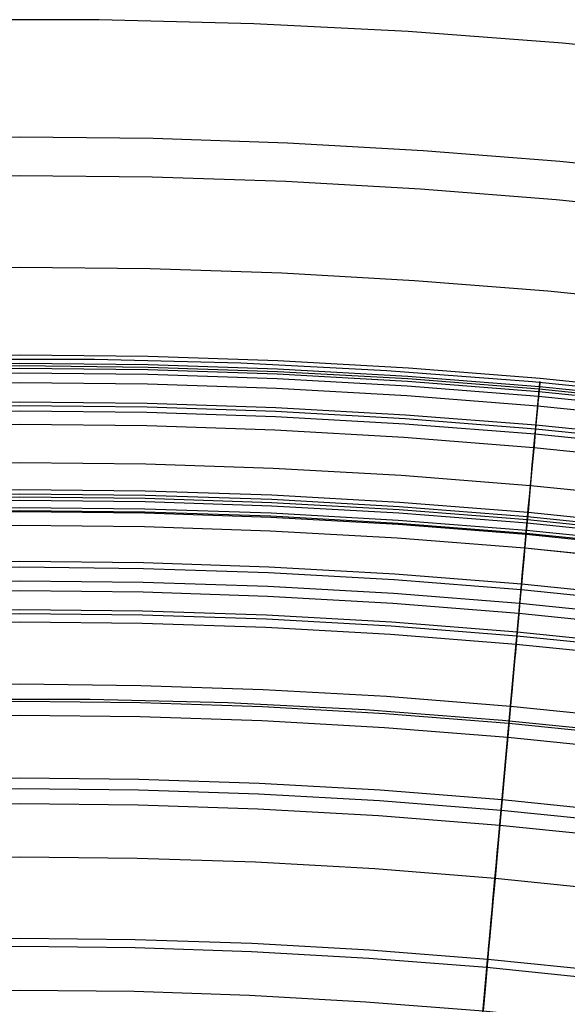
# Model space of a CAD drawing. Header units: millimetres. Extents: x -14 to 488, y -50 to 50.
# Tile 780 of 1056: x 13.19 to 15.61, y 22.7 to 27.04. Entities that reach past the tile are written whole.
import ezdxf

# ---------------------------------------------------------------- set-up
doc = ezdxf.new("R2010")
doc.units = ezdxf.units.MM
doc.header["$MEASUREMENT"] = 0
doc.layers.add('Default', color=7, linetype='Continuous')

msp = doc.modelspace()

# ---------------------------------------------------------------- linework, layer by layer
at = {"layer": 'Default'}
for points in [[(21.044, 25.8789), (20.3738, 26.0727), (19.6989, 26.2492), (19.0196, 26.4083), (18.3365, 26.5499), (17.65, 26.6737), (16.9605, 26.7799), (16.2685, 26.8682), (15.5889, 26.9373), (14.9079, 26.9892), (14.2257, 27.0239), (13.5429, 27.0413), (12.8598, 27.0415), (12.177, 27.0246), (11.4948, 26.9903), (10.8137, 26.9389), (10.1612, 26.8732), (9.5106, 26.7918), (8.8621, 26.6946), (8.2161, 26.5818)], [(21.044, 25.8789), (20.3738, 26.0727), (19.6989, 26.2492), (19.0196, 26.4083), (18.3365, 26.5499), (17.65, 26.6737), (16.9605, 26.7799), (16.2685, 26.8682), (15.5889, 26.9373), (14.9079, 26.9892), (14.2257, 27.0239), (13.5429, 27.0413), (12.8598, 27.0415), (12.177, 27.0246), (11.4948, 26.9903), (10.8137, 26.9389), (10.1612, 26.8732), (9.5106, 26.7918), (8.8621, 26.6946), (8.2161, 26.5818)], [(7.7495, 25.9601), (8.3661, 26.0818), (8.9809, 26.1881), (9.5934, 26.2792), (10.203, 26.3555), (10.8093, 26.4173), (11.4118, 26.4647), (12.0102, 26.4982), (12.6039, 26.518), (13.1926, 26.5246), (13.7814, 26.518), (14.3751, 26.4982), (14.9734, 26.4647), (15.576, 26.4173), (16.1823, 26.3555), (16.7919, 26.2792), (17.4043, 26.1881), (18.0191, 26.0818), (18.6357, 25.9601), (19.2536, 25.8228), (19.8723, 25.6697), (20.4911, 25.5007)], [(7.7844, 25.7937), (8.3971, 25.9146), (9.0079, 26.0202), (9.6164, 26.1108), (10.2221, 26.1866), (10.8246, 26.2479), (11.4232, 26.2951), (12.0177, 26.3283), (12.6077, 26.3481), (13.1926, 26.3545), (13.7776, 26.3481), (14.3675, 26.3283), (14.962, 26.2951), (15.5607, 26.2479), (16.1631, 26.1866), (16.7688, 26.1108), (17.3773, 26.0202), (17.9882, 25.9146), (18.6008, 25.7937), (19.2148, 25.6573), (19.8294, 25.5052), (20.4443, 25.3372), (21.0587, 25.1533)], [(7.8675, 25.3972), (8.4708, 25.5163), (9.0722, 25.6203), (9.6714, 25.7095), (10.2678, 25.7841), (10.861, 25.8445), (11.4504, 25.8909), (12.0358, 25.9237), (12.6167, 25.9431), (13.1926, 25.9495), (13.7686, 25.9431), (14.3495, 25.9237), (14.9348, 25.8909), (15.5243, 25.8445), (16.1175, 25.7841), (16.7138, 25.7095), (17.313, 25.6203), (17.9145, 25.5163), (18.5177, 25.3972), (19.1222, 25.2629), (19.7274, 25.1132), (20.3328, 24.9478), (20.9378, 24.7666)], [(7.947, 25.0185), (8.5412, 25.1357), (9.1337, 25.2382), (9.7239, 25.3261), (10.3114, 25.3996), (10.8957, 25.4591), (11.4764, 25.5048), (12.053, 25.5371), (12.6252, 25.5562), (13.1926, 25.5625), (13.76, 25.5562), (14.3322, 25.5371), (14.9088, 25.5048), (15.4895, 25.4591), (16.0738, 25.3996), (16.6613, 25.3261), (17.2516, 25.2382), (17.8441, 25.1357), (18.4383, 25.0185), (19.0338, 24.8862), (19.63, 24.7387), (20.2264, 24.5758), (20.8223, 24.3973)], [(20.6085, 24.4435), (19.9755, 24.6266), (19.338, 24.7933), (18.6964, 24.9436), (18.0512, 25.0772), (17.4027, 25.1943), (16.7515, 25.2945), (16.0979, 25.3779), (15.456, 25.4432), (14.8127, 25.4922), (14.1684, 25.525), (13.5234, 25.5414), (12.8783, 25.5417), (12.2333, 25.5256), (11.5889, 25.4933), (10.9456, 25.4447), (10.3294, 25.3827), (9.7148, 25.3058), (9.1023, 25.214), (8.4921, 25.1074), (7.8848, 24.986)], [(20.6085, 24.4435), (19.9755, 24.6266), (19.338, 24.7933), (18.6964, 24.9436), (18.0512, 25.0772), (17.4027, 25.1943), (16.7515, 25.2945), (16.0979, 25.3779), (15.456, 25.4432), (14.8127, 25.4922), (14.1684, 25.525), (13.5234, 25.5414), (12.8783, 25.5417), (12.2333, 25.5256), (11.5889, 25.4933), (10.9456, 25.4447), (10.3294, 25.3827), (9.7148, 25.3058), (9.1023, 25.214), (8.4921, 25.1074), (7.8848, 24.986)], [(7.9544, 24.9828), (8.5478, 25.0999), (9.1395, 25.2022), (9.7289, 25.2899), (10.3155, 25.3634), (10.899, 25.4228), (11.4789, 25.4684), (12.0547, 25.5007), (12.6261, 25.5197), (13.1926, 25.526), (13.7592, 25.5197), (14.3306, 25.5007), (14.9064, 25.4684), (15.4863, 25.4228), (16.0697, 25.3634), (16.6564, 25.2899), (17.2458, 25.2022), (17.8374, 25.0999), (18.4308, 24.9828), (19.0255, 24.8507), (19.6208, 24.7034), (20.2163, 24.5407), (20.8114, 24.3625)], [(7.9567, 24.9719), (8.5498, 25.089), (9.1412, 25.1912), (9.7304, 25.2789), (10.3168, 25.3524), (10.9, 25.4117), (11.4796, 25.4574), (12.0552, 25.4896), (12.6263, 25.5087), (13.1926, 25.5149), (13.759, 25.5087), (14.3301, 25.4896), (14.9057, 25.4574), (15.4853, 25.4117), (16.0685, 25.3524), (16.6549, 25.2789), (17.244, 25.1912), (17.8354, 25.089), (18.4285, 24.9719), (19.0229, 24.8399), (19.618, 24.6926), (20.2133, 24.53), (20.8081, 24.3519)], [(7.9589, 24.9616), (8.5518, 25.0785), (9.1429, 25.1808), (9.7318, 25.2684), (10.318, 25.3418), (10.9009, 25.4012), (11.4803, 25.4468), (12.0556, 25.479), (12.6265, 25.4981), (13.1926, 25.5043), (13.7587, 25.4981), (14.3296, 25.479), (14.9049, 25.4468), (15.4843, 25.4012), (16.0673, 25.3418), (16.6534, 25.2684), (17.2423, 25.1808), (17.8335, 25.0785), (18.4264, 24.9616), (19.0205, 24.8296), (19.6153, 24.6824), (20.2104, 24.5198), (20.805, 24.3418)], [(7.9633, 24.9407), (8.5557, 25.0576), (9.1463, 25.1598), (9.7347, 25.2474), (10.3204, 25.3207), (10.9029, 25.38), (11.4817, 25.4256), (12.0566, 25.4577), (12.627, 25.4768), (13.1926, 25.4831), (13.7582, 25.4768), (14.3287, 25.4577), (14.9035, 25.4256), (15.4824, 25.38), (16.0649, 25.3207), (16.6506, 25.2474), (17.239, 25.1598), (17.8296, 25.0576), (18.422, 24.9407), (19.0156, 24.8088), (19.61, 24.6618), (20.2045, 24.4994), (20.7986, 24.3215)], [(7.972, 24.8991), (8.5634, 25.0158), (9.153, 25.1178), (9.7405, 25.2052), (10.3252, 25.2784), (10.9067, 25.3376), (11.4846, 25.3832), (12.0585, 25.4153), (12.6279, 25.4343), (13.1926, 25.4406), (13.7573, 25.4343), (14.3268, 25.4153), (14.9007, 25.3832), (15.4786, 25.3376), (16.0601, 25.2784), (16.6448, 25.2052), (17.2322, 25.1178), (17.8219, 25.0158), (18.4133, 24.8991), (19.0059, 24.7675), (19.5993, 24.6207), (20.1928, 24.4585), (20.7859, 24.2809)], [(7.9894, 24.8159), (8.5789, 24.9322), (9.1665, 25.0339), (9.752, 25.121), (10.3347, 25.194), (10.9143, 25.253), (11.4903, 25.2983), (12.0623, 25.3303), (12.6298, 25.3493), (13.1926, 25.3555), (13.7554, 25.3493), (14.323, 25.3303), (14.895, 25.2983), (15.4709, 25.253), (16.0505, 25.194), (16.6333, 25.121), (17.2187, 25.0339), (17.8064, 24.9322), (18.3958, 24.8159), (18.9865, 24.6847), (19.5779, 24.5384), (20.1694, 24.3768), (20.7606, 24.1998)], [(7.9928, 24.7997), (8.5819, 24.916), (9.1692, 25.0175), (9.7542, 25.1046), (10.3366, 25.1775), (10.9158, 25.2365), (11.4914, 25.2818), (12.063, 25.3138), (12.6302, 25.3327), (13.1926, 25.339), (13.755, 25.3327), (14.3222, 25.3138), (14.8938, 25.2818), (15.4694, 25.2365), (16.0486, 25.1775), (16.631, 25.1046), (17.2161, 25.0175), (17.8034, 24.916), (18.3924, 24.7997), (18.9827, 24.6686), (19.5737, 24.5224), (20.1649, 24.3609), (20.7556, 24.184)], [(7.9976, 24.7769), (8.5861, 24.8931), (9.1729, 24.9945), (9.7574, 25.0816), (10.3392, 25.1544), (10.9179, 25.2133), (11.493, 25.2586), (12.064, 25.2905), (12.6307, 25.3095), (13.1926, 25.3157), (13.7545, 25.3095), (14.3212, 25.2905), (14.8923, 25.2586), (15.4674, 25.2133), (16.046, 25.1544), (16.6279, 25.0816), (17.2124, 24.9945), (17.7991, 24.8931), (18.3877, 24.7769), (18.9774, 24.6459), (19.5678, 24.4998), (20.1585, 24.3385), (20.7487, 24.1618)], [(8.0098, 24.7187), (8.5969, 24.8346), (9.1823, 24.9358), (9.7655, 25.0226), (10.3459, 25.0953), (10.9232, 25.1541), (11.497, 25.1992), (12.0667, 25.2311), (12.632, 25.25), (13.1926, 25.2562), (13.7532, 25.25), (14.3186, 25.2311), (14.8883, 25.1992), (15.462, 25.1541), (16.0393, 25.0953), (16.6198, 25.0226), (17.2029, 24.9358), (17.7883, 24.8346), (18.3755, 24.7187), (18.9638, 24.588), (19.5529, 24.4423), (20.1421, 24.2813), (20.7309, 24.105)], [(8.0444, 24.5538), (8.6276, 24.6689), (9.2091, 24.7695), (9.7883, 24.8557), (10.3649, 24.9279), (10.9384, 24.9863), (11.5083, 25.0311), (12.0742, 25.0628), (12.6358, 25.0816), (13.1926, 25.0878), (13.7495, 25.0816), (14.311, 25.0628), (14.877, 25.0311), (15.4469, 24.9863), (16.0203, 24.9279), (16.5969, 24.8557), (17.1762, 24.7695), (17.7577, 24.6689), (18.3409, 24.5538), (18.9253, 24.424), (19.5104, 24.2792), (20.0957, 24.1193), (20.6806, 23.9442)], [(8.0688, 24.4374), (8.6492, 24.5519), (9.228, 24.652), (9.8045, 24.7378), (10.3783, 24.8096), (10.9491, 24.8677), (11.5163, 24.9124), (12.0795, 24.9439), (12.6384, 24.9626), (13.1926, 24.9687), (13.7468, 24.9626), (14.3057, 24.9439), (14.869, 24.9124), (15.4362, 24.8677), (16.0069, 24.8096), (16.5808, 24.7378), (17.1573, 24.652), (17.736, 24.5519), (18.3165, 24.4374), (18.8981, 24.3081), (19.4805, 24.164), (20.063, 24.0049), (20.6451, 23.8306)], [(8.0727, 24.4187), (8.6527, 24.5332), (9.231, 24.6332), (9.8071, 24.7189), (10.3805, 24.7907), (10.9508, 24.8488), (11.5175, 24.8934), (12.0804, 24.9249), (12.6388, 24.9436), (13.1926, 24.9497), (13.7464, 24.9436), (14.3049, 24.9249), (14.8677, 24.8934), (15.4345, 24.8488), (16.0048, 24.7907), (16.5782, 24.7189), (17.1543, 24.6332), (17.7326, 24.5332), (18.3125, 24.4187), (18.8938, 24.2896), (19.4757, 24.1456), (20.0577, 23.9866), (20.6394, 23.8125)], [(8.0755, 24.4052), (8.6552, 24.5196), (9.2332, 24.6195), (9.8089, 24.7052), (10.382, 24.777), (10.952, 24.835), (11.5185, 24.8796), (12.081, 24.9111), (12.6391, 24.9297), (13.1926, 24.9359), (13.7461, 24.9297), (14.3043, 24.9111), (14.8668, 24.8796), (15.4332, 24.835), (16.0032, 24.777), (16.5763, 24.7052), (17.1521, 24.6195), (17.73, 24.5196), (18.3097, 24.4052), (18.8906, 24.2761), (19.4722, 24.1322), (20.0539, 23.9733), (20.6353, 23.7992)], [(8.0785, 24.3908), (8.6579, 24.5052), (9.2355, 24.605), (9.8109, 24.6907), (10.3837, 24.7624), (10.9533, 24.8204), (11.5195, 24.865), (12.0816, 24.8964), (12.6395, 24.9151), (13.1926, 24.9212), (13.7458, 24.9151), (14.3036, 24.8964), (14.8658, 24.865), (15.4319, 24.8204), (16.0016, 24.7624), (16.5743, 24.6907), (17.1497, 24.605), (17.7274, 24.5052), (18.3067, 24.3908), (18.8873, 24.2619), (19.4685, 24.1181), (20.0499, 23.9592), (20.6309, 23.7853)], [(8.0851, 24.3595), (8.6637, 24.4737), (9.2406, 24.5734), (9.8153, 24.659), (10.3873, 24.7306), (10.9562, 24.7885), (11.5216, 24.833), (12.0831, 24.8645), (12.6402, 24.8831), (13.1926, 24.8892), (13.7451, 24.8831), (14.3022, 24.8645), (14.8636, 24.833), (15.429, 24.7885), (15.9979, 24.7306), (16.57, 24.659), (17.1447, 24.5734), (17.7215, 24.4737), (18.3001, 24.3595), (18.8799, 24.2307), (19.4604, 24.0871), (20.0411, 23.9284), (20.6214, 23.7547)], [(8.0878, 24.3467), (8.6661, 24.4608), (9.2427, 24.5605), (9.8171, 24.646), (10.3888, 24.7176), (10.9574, 24.7755), (11.5225, 24.82), (12.0836, 24.8514), (12.6405, 24.87), (13.1926, 24.8761), (13.7448, 24.87), (14.3016, 24.8514), (14.8628, 24.82), (15.4279, 24.7755), (15.9965, 24.7176), (16.5682, 24.646), (17.1426, 24.5605), (17.7192, 24.4608), (18.2974, 24.3467), (18.8769, 24.2179), (19.4571, 24.0744), (20.0375, 23.9158), (20.6175, 23.7422)], [(8.0888, 24.3418), (8.667, 24.4559), (9.2435, 24.5556), (9.8177, 24.6411), (10.3893, 24.7126), (10.9578, 24.7705), (11.5228, 24.815), (12.0839, 24.8464), (12.6406, 24.865), (13.1926, 24.8711), (13.7447, 24.865), (14.3014, 24.8464), (14.8624, 24.815), (15.4274, 24.7705), (15.9959, 24.7126), (16.5675, 24.6411), (17.1418, 24.5556), (17.7182, 24.4559), (18.2964, 24.3418), (18.8758, 24.2131), (19.4559, 24.0696), (20.0361, 23.9111), (20.616, 23.7375)], [(8.1012, 24.2829), (8.678, 24.3967), (9.253, 24.4961), (9.8259, 24.5814), (10.3961, 24.6528), (10.9633, 24.7105), (11.5269, 24.7549), (12.0865, 24.7862), (12.6419, 24.8048), (13.1926, 24.8109), (13.7433, 24.8048), (14.2987, 24.7862), (14.8584, 24.7549), (15.422, 24.7105), (15.9891, 24.6528), (16.5594, 24.5814), (17.1322, 24.4961), (17.7073, 24.3967), (18.2841, 24.2829), (18.862, 24.1545), (19.4407, 24.0113), (20.0195, 23.8532), (20.598, 23.68)], [(8.1013, 24.2825), (8.678, 24.3963), (9.2531, 24.4958), (9.826, 24.581), (10.3962, 24.6524), (10.9633, 24.7102), (11.5269, 24.7545), (12.0866, 24.7859), (12.6419, 24.8044), (13.1926, 24.8105), (13.7433, 24.8044), (14.2987, 24.7859), (14.8584, 24.7545), (15.422, 24.7102), (15.9891, 24.6524), (16.5593, 24.581), (17.1322, 24.4958), (17.7072, 24.3963), (18.284, 24.2825), (18.862, 24.1541), (19.4406, 24.0109), (20.0194, 23.8528), (20.5979, 23.6796)], [(8.1338, 24.1272), (8.7069, 24.2403), (9.2783, 24.3391), (9.8475, 24.4239), (10.414, 24.4948), (10.9775, 24.5522), (11.5375, 24.5963), (12.0936, 24.6274), (12.6455, 24.6458), (13.1926, 24.6519), (13.7398, 24.6458), (14.2916, 24.6274), (14.8477, 24.5963), (15.4077, 24.5522), (15.9712, 24.4948), (16.5378, 24.4239), (17.107, 24.3391), (17.6784, 24.2403), (18.2514, 24.1272), (18.8257, 23.9997), (19.4007, 23.8574), (19.9758, 23.7003), (20.5505, 23.5282)], [(8.1391, 24.1021), (8.7116, 24.215), (9.2824, 24.3137), (9.851, 24.3984), (10.4169, 24.4692), (10.9799, 24.5265), (11.5393, 24.5706), (12.0948, 24.6017), (12.646, 24.6201), (13.1926, 24.6262), (13.7392, 24.6201), (14.2905, 24.6017), (14.846, 24.5706), (15.4054, 24.5265), (15.9683, 24.4692), (16.5343, 24.3984), (17.1029, 24.3137), (17.6737, 24.215), (18.2462, 24.1021), (18.8198, 23.9746), (19.3942, 23.8325), (19.9687, 23.6756), (20.5429, 23.5037)], [(8.1516, 24.0426), (8.7226, 24.1553), (9.292, 24.2538), (9.8592, 24.3382), (10.4238, 24.4089), (10.9853, 24.466), (11.5433, 24.51), (12.0975, 24.541), (12.6474, 24.5594), (13.1926, 24.5654), (13.7379, 24.5594), (14.2878, 24.541), (14.8419, 24.51), (15.3999, 24.466), (15.9615, 24.4089), (16.526, 24.3382), (17.0932, 24.2538), (17.6626, 24.1553), (18.2337, 24.0426), (18.8059, 23.9155), (19.3789, 23.7737), (19.952, 23.6172), (20.5247, 23.4457)], [(8.1605, 24.0001), (8.7305, 24.1126), (9.2989, 24.2109), (9.8651, 24.2952), (10.4287, 24.3657), (10.9892, 24.4228), (11.5463, 24.4667), (12.0994, 24.4976), (12.6483, 24.516), (13.1926, 24.522), (13.7369, 24.516), (14.2858, 24.4976), (14.839, 24.4667), (15.396, 24.4228), (15.9566, 24.3657), (16.5201, 24.2952), (17.0864, 24.2109), (17.6547, 24.1126), (18.2248, 24.0001), (18.796, 23.8732), (19.368, 23.7317), (19.9401, 23.5754), (20.5118, 23.4042)], [(8.1775, 23.9188), (8.7456, 24.0309), (9.3121, 24.1289), (9.8764, 24.2129), (10.438, 24.2832), (10.9967, 24.3401), (11.5518, 24.3838), (12.1031, 24.4146), (12.6502, 24.4329), (13.1926, 24.4389), (13.7351, 24.4329), (14.2821, 24.4146), (14.8334, 24.3838), (15.3886, 24.3401), (15.9472, 24.2832), (16.5089, 24.2129), (17.0732, 24.1289), (17.6396, 24.0309), (18.2077, 23.9188), (18.777, 23.7924), (19.347, 23.6513), (19.9172, 23.4956), (20.487, 23.325)], [(8.1811, 23.9019), (8.7488, 24.0139), (9.3148, 24.1118), (9.8787, 24.1957), (10.44, 24.266), (10.9982, 24.3228), (11.553, 24.3665), (12.1039, 24.3973), (12.6506, 24.4156), (13.1926, 24.4216), (13.7347, 24.4156), (14.2813, 24.3973), (14.8322, 24.3665), (15.387, 24.3228), (15.9452, 24.266), (16.5065, 24.1957), (17.0704, 24.1118), (17.6365, 24.0139), (18.2042, 23.9019), (18.7731, 23.7755), (19.3427, 23.6346), (19.9124, 23.4789), (20.4818, 23.3084), (21.0503, 23.123)], [(8.1886, 23.8659), (8.7555, 23.9777), (9.3207, 24.0755), (9.8837, 24.1593), (10.4441, 24.2295), (11.0015, 24.2862), (11.5555, 24.3298), (12.1055, 24.3606), (12.6514, 24.3788), (13.1926, 24.3848), (13.7339, 24.3788), (14.2797, 24.3606), (14.8298, 24.3298), (15.3837, 24.2862), (15.9411, 24.2295), (16.5015, 24.1593), (17.0646, 24.0755), (17.6298, 23.9777), (18.1966, 23.8659), (18.7647, 23.7397), (19.3334, 23.599), (19.9023, 23.4436), (20.4708, 23.2733), (21.0384, 23.0882)], [(8.2451, 23.5967), (8.8055, 23.7073), (9.3644, 23.8039), (9.921, 23.8868), (10.4752, 23.9561), (11.0263, 24.0122), (11.5739, 24.0554), (12.1178, 24.0858), (12.6575, 24.1038), (13.1926, 24.1098), (13.7278, 24.1038), (14.2674, 24.0858), (14.8113, 24.0554), (15.359, 24.0122), (15.9101, 23.9561), (16.4642, 23.8868), (17.0209, 23.8039), (17.5797, 23.7073), (18.1402, 23.5967), (18.7018, 23.4719), (19.2642, 23.3328), (19.8266, 23.1791), (20.3887, 23.0108), (20.9499, 22.8277)], [(20.7641, 22.8204), (20.173, 23.0081), (19.5772, 23.1804), (18.9771, 23.3374), (18.3732, 23.4788), (17.7659, 23.6046), (17.1555, 23.7148), (16.5425, 23.8092), (15.9273, 23.8877), (15.3231, 23.9491), (14.7176, 23.9952), (14.1111, 24.0261), (13.504, 24.0416), (12.8967, 24.0418), (12.2896, 24.0267), (11.6831, 23.9962), (11.0776, 23.9505), (10.4975, 23.8921), (9.919, 23.8197), (9.3425, 23.7333), (8.7682, 23.633), (8.1965, 23.5188)], [(20.7641, 22.8204), (20.173, 23.0081), (19.5772, 23.1804), (18.9771, 23.3374), (18.3732, 23.4788), (17.7659, 23.6046), (17.1555, 23.7148), (16.5425, 23.8092), (15.9273, 23.8877), (15.3231, 23.9491), (14.7176, 23.9952), (14.1111, 24.0261), (13.504, 24.0416), (12.8967, 24.0418), (12.2896, 24.0267), (11.6831, 23.9962), (11.0776, 23.9505), (10.4975, 23.8921), (9.919, 23.8197), (9.3425, 23.7333), (8.7682, 23.633), (8.1965, 23.5188)], [(8.2606, 23.5225), (8.8193, 23.6327), (9.3764, 23.729), (9.9313, 23.8116), (10.4837, 23.8808), (11.0331, 23.9367), (11.579, 23.9797), (12.1212, 24.01), (12.6592, 24.028), (13.1926, 24.0339), (13.7261, 24.028), (14.2641, 24.01), (14.8062, 23.9797), (15.3522, 23.9367), (15.9016, 23.8808), (16.4539, 23.8116), (17.0089, 23.729), (17.5659, 23.6327), (18.1246, 23.5225), (18.6845, 23.3981), (19.2451, 23.2594), (19.8058, 23.1062), (20.3661, 22.9384), (20.9255, 22.7559)], [(8.2733, 23.4622), (8.8305, 23.5721), (9.3862, 23.6682), (9.9397, 23.7506), (10.4906, 23.8196), (11.0386, 23.8754), (11.5832, 23.9182), (12.1239, 23.9485), (12.6605, 23.9664), (13.1926, 23.9723), (13.7247, 23.9664), (14.2613, 23.9485), (14.8021, 23.9182), (15.3466, 23.8754), (15.8946, 23.8196), (16.4456, 23.7506), (16.9991, 23.6682), (17.5547, 23.5721), (18.112, 23.4622), (18.6704, 23.3381), (19.2295, 23.1998), (19.7888, 23.047), (20.3477, 22.8796), (20.9057, 22.6976)], [(8.3301, 23.1913), (8.8809, 23.3), (9.4301, 23.3949), (9.9772, 23.4764), (10.5218, 23.5446), (11.0635, 23.5997), (11.6017, 23.6421), (12.1363, 23.672), (12.6667, 23.6897), (13.1926, 23.6955), (13.7186, 23.6897), (14.249, 23.672), (14.7835, 23.6421), (15.3218, 23.5997), (15.8634, 23.5446), (16.408, 23.4764), (16.9551, 23.3949), (17.5043, 23.3), (18.0552, 23.1913), (18.6072, 23.0686), (19.1598, 22.9319), (19.7126, 22.7809), (20.2651, 22.6155), (20.8166, 22.4355)], [(8.3396, 23.1458), (8.8894, 23.2542), (9.4375, 23.349), (9.9836, 23.4303), (10.5271, 23.4984), (11.0677, 23.5534), (11.6049, 23.5957), (12.1383, 23.6255), (12.6677, 23.6432), (13.1926, 23.6491), (13.7175, 23.6432), (14.2469, 23.6255), (14.7804, 23.5957), (15.3176, 23.5534), (15.8582, 23.4984), (16.4017, 23.4303), (16.9477, 23.349), (17.4959, 23.2542), (18.0456, 23.1458), (18.5966, 23.0234), (19.1481, 22.8869), (19.6999, 22.7362), (20.2512, 22.5711), (20.8017, 22.3915)], [(7.8038, 22.9588), (8.3532, 23.0809), (8.9014, 23.1891), (9.448, 23.2836), (9.9926, 23.3646), (10.5346, 23.4325), (11.0736, 23.4874), (11.6093, 23.5296), (12.1413, 23.5593), (12.6692, 23.577), (13.1926, 23.5828), (13.7161, 23.577), (14.244, 23.5593), (14.7759, 23.5296), (15.3116, 23.4874), (15.8507, 23.4325)], [(7.8576, 22.7299), (8.4015, 22.8507), (8.9442, 22.9578), (9.4854, 23.0514), (10.0245, 23.1316), (10.5611, 23.1988), (11.0947, 23.2531), (11.6251, 23.2949), (12.1518, 23.3244), (12.6744, 23.3418), (13.1926, 23.3476), (13.7108, 23.3418), (14.2335, 23.3244), (14.7601, 23.2949), (15.2905, 23.2531), (15.8242, 23.1988)], [(7.9397, 22.38), (8.4752, 22.499), (9.0096, 22.6045), (9.5424, 22.6966), (10.0732, 22.7756), (10.6016, 22.8417), (11.127, 22.8952), (11.6492, 22.9364), (12.1678, 22.9654), (12.6824, 22.9826), (13.1926, 22.9882), (13.7029, 22.9826), (14.2174, 22.9654), (14.736, 22.9364), (15.2582, 22.8952), (15.7837, 22.8417)], [(7.9479, 22.3449), (8.4826, 22.4637), (9.0162, 22.569), (9.5482, 22.661), (10.0781, 22.7398), (10.6056, 22.8059), (11.1303, 22.8593), (11.6517, 22.9004), (12.1694, 22.9293), (12.6832, 22.9465), (13.1926, 22.9521), (13.7021, 22.9465), (14.2158, 22.9293), (14.7336, 22.9004), (15.255, 22.8593), (15.7796, 22.8059)], [(7.9921, 22.1569), (8.5222, 22.2747), (9.0513, 22.3791), (9.5788, 22.4703), (10.1043, 22.5486), (10.6274, 22.614), (11.1476, 22.667), (11.6646, 22.7077), (12.178, 22.7364), (12.6875, 22.7535), (13.1926, 22.7591), (13.6978, 22.7535), (14.2072, 22.7364), (14.7206, 22.7077), (15.2376, 22.667), (15.7579, 22.614)]]:
    msp.add_lwpolyline(points, dxfattribs=at)
at = {"layer": 'Default', "extrusion": (0.983305, -0.181963, 0)}
msp.add_lwpolyline([(19.9228, 75.7905), (22.8254, 61.8811), (24.8765, 51.0774), (25.6248, 46.5783), (26.211, 42.5404), (26.6523, 38.8575), (26.966, 35.4237), (27.2111, 31.2846), (27.3503, 27.0552), (27.3535, 26.5609), (27.349, 26.3345), (27.3408, 26.1214), (27.3292, 25.9213), (27.3145, 25.7338), (27.2969, 25.5585), (27.2767, 25.3951), (27.2541, 25.2431), (27.2295, 25.1021), (27.203, 24.9716), (27.175, 24.8509), (27.1457, 24.7396), (27.1153, 24.6371), (27.0842, 24.5429), (27.0524, 24.4564), (27.0204, 24.377), (26.9881, 24.3041), (26.9554, 24.2366), (26.9226, 24.1739), (26.8894, 24.1151), (26.8556, 24.0594), (26.8211, 24.006), (26.7854, 23.9543), (26.7484, 23.9035), (26.7098, 23.8529), (26.3303, 23.3837), (26.2315, 23.2511), (26.138, 23.1174), (26.0496, 22.9827), (25.9664, 22.8466), (25.8884, 22.7092), (25.8156, 22.5705), (25.7482, 22.4305), (25.6861, 22.2893), (25.6293, 22.147), (25.5776, 22.0037), (25.5308, 21.8594), (25.4887, 21.7144), (25.4511, 21.5688), (25.4179, 21.4226), (25.3888, 21.276), (25.3634, 21.1252), (25.3418, 20.9666), (25.3327, 20.8845), (25.3251, 20.8006), (25.3189, 20.7151), (25.3144, 20.628), (25.3116, 20.5392), (25.3107, 20.449), (25.3119, 20.3573), (25.3152, 20.2642), (25.3208, 20.1698), (25.3288, 20.0741), (25.3394, 19.9772), (25.3527, 19.8792), (25.3688, 19.7801), (25.3878, 19.68), (25.4097, 19.5789), (25.4346, 19.4769), (25.4625, 19.374), (25.4935, 19.2703), (25.5276, 19.1658), (25.5648, 19.0607), (25.6054, 18.9548), (25.6491, 18.8484), (25.6962, 18.7414), (25.7467, 18.6338), (25.8006, 18.5259), (25.858, 18.4175), (25.9189, 18.3088), (26.5758, 17.2672), (26.641, 17.1543), (26.7061, 17.0364), (26.7709, 16.9125), (26.8354, 16.7818), (26.8996, 16.6436), (26.9634, 16.4969), (27.0267, 16.341), (27.0895, 16.1751), (27.1515, 15.9983), (27.2123, 15.8101), (27.2717, 15.6096), (27.3293, 15.3962), (27.3848, 15.1692), (27.4379, 14.9281), (27.4883, 14.6721), (27.5358, 14.4007), (27.5799, 14.1131), (27.6203, 13.8086), (27.6568, 13.4865), (27.6889, 13.1465), (27.7163, 12.7895), (27.9266, 8.1909), (27.9438, 7.7742), (27.9494, 7.3669), (27.9434, 6.9696), (27.9258, 6.5828), (27.8967, 6.2069), (27.8777, 6.0232), (27.8559, 5.8424), (27.8312, 5.6646), (27.8035, 5.4898), (27.773, 5.3182), (27.7396, 5.1497), (27.7032, 4.9844), (27.664, 4.8223), (27.6219, 4.6636), (27.577, 4.5081), (27.5293, 4.356), (27.4787, 4.2073), (27.4254, 4.0621), (27.3693, 3.9203), (27.3105, 3.782), (27.2489, 3.6471), (27.1846, 3.5158), (27.1176, 3.3879), (27.0478, 3.2635), (26.9753, 3.1425), (26.9001, 3.025), (26.8222, 2.9108), (26.7416, 2.8001), (26.6582, 2.6928), (26.5719, 2.5888), (26.4828, 2.488), (26.3907, 2.3906), (26.2956, 2.2963), (26.1974, 2.2051), (26.0961, 2.1171), (25.9916, 2.0322), (25.8837, 1.9503), (25.7724, 1.8716), (25.6575, 1.7959), (25.5389, 1.7234), (25.4165, 1.6539), (25.2901, 1.5876), (25.1596, 1.5245), (25.025, 1.4644), (24.886, 1.4076), (24.7426, 1.3542), (24.5947, 1.3041), (24.4423, 1.2575), (24.2851, 1.2144), (24.1231, 1.175), (23.9562, 1.1394), (23.7844, 1.1075), (23.6074, 1.0796), (23.4255, 1.0557), (23.2383, 1.0359), (23.046, 1.0203), (22.8485, 1.0091), (22.6457, 1.0023), (2.4006, 1)], dxfattribs=at)
at = {"layer": 'Default', "extrusion": (0.961399, -0.275158, 0)}
msp.add_lwpolyline([(21.1523, 75.7905), (24.0549, 61.8811), (26.106, 51.0774), (26.8543, 46.5783), (27.4405, 42.5404), (27.8818, 38.8575), (28.1955, 35.4237), (28.4406, 31.2846), (28.5798, 27.0552), (28.5829, 26.5609), (28.5785, 26.3345), (28.5703, 26.1214), (28.5587, 25.9213), (28.544, 25.7338), (28.5264, 25.5585), (28.5061, 25.3951), (28.4836, 25.2431), (28.459, 25.1021), (28.4325, 24.9716), (28.4045, 24.8509), (28.3752, 24.7396), (28.3448, 24.6371), (28.3137, 24.5429), (28.2819, 24.4564), (28.2499, 24.377), (28.2175, 24.3041), (28.1849, 24.2366), (28.1521, 24.1739), (28.1189, 24.1151), (28.0851, 24.0594), (28.0506, 24.006), (28.0149, 23.9543), (27.9779, 23.9035), (27.9393, 23.8529), (27.5598, 23.3837), (27.461, 23.2511), (27.3674, 23.1174), (27.2791, 22.9827), (27.1959, 22.8466), (27.1179, 22.7092), (27.0451, 22.5705), (26.9776, 22.4305), (26.9156, 22.2893), (26.8588, 22.147), (26.8071, 22.0037), (26.7603, 21.8594), (26.7181, 21.7144), (26.6806, 21.5688), (26.6473, 21.4226), (26.6183, 21.276), (26.5928, 21.1252), (26.5712, 20.9666), (26.5622, 20.8845), (26.5546, 20.8006), (26.5484, 20.7151), (26.5439, 20.628), (26.5411, 20.5392), (26.5402, 20.449), (26.5414, 20.3573), (26.5447, 20.2642), (26.5503, 20.1698), (26.5583, 20.0741), (26.5689, 19.9772), (26.5822, 19.8792), (26.5983, 19.7801), (26.6173, 19.68), (26.6392, 19.5789), (26.6641, 19.4769), (26.692, 19.374), (26.723, 19.2703), (26.7571, 19.1658), (26.7943, 19.0607), (26.8348, 18.9548), (26.8786, 18.8484), (26.9257, 18.7414), (26.9762, 18.6338), (27.0301, 18.5259), (27.0875, 18.4175), (27.1484, 18.3088), (27.8052, 17.2672), (27.8705, 17.1543), (27.9356, 17.0364), (28.0004, 16.9125), (28.0649, 16.7818), (28.1291, 16.6436), (28.1929, 16.4969), (28.2562, 16.341), (28.319, 16.1751), (28.381, 15.9983), (28.4418, 15.8101), (28.5012, 15.6096), (28.5588, 15.3962), (28.6143, 15.1692), (28.6674, 14.9281), (28.7178, 14.6721), (28.7653, 14.4007), (28.8094, 14.1131), (28.8498, 13.8086), (28.8863, 13.4865), (28.9184, 13.1465), (28.9458, 12.7895), (29.1561, 8.1909), (29.1733, 7.7742), (29.1789, 7.3669), (29.1729, 6.9696), (29.1553, 6.5828), (29.1262, 6.2069), (29.1072, 6.0232), (29.0854, 5.8424), (29.0606, 5.6646), (29.033, 5.4898), (29.0025, 5.3182), (28.969, 5.1497), (28.9327, 4.9844), (28.8935, 4.8223), (28.8514, 4.6636), (28.8065, 4.5081), (28.7588, 4.356), (28.7082, 4.2073), (28.6549, 4.0621), (28.5988, 3.9203), (28.54, 3.782), (28.4784, 3.6471), (28.4141, 3.5158), (28.347, 3.3879), (28.2773, 3.2635), (28.2048, 3.1425), (28.1296, 3.025), (28.0517, 2.9108), (27.9711, 2.8001), (27.8877, 2.6928), (27.8014, 2.5888), (27.7123, 2.488), (27.6202, 2.3906), (27.5251, 2.2963), (27.4269, 2.2051), (27.3256, 2.1171), (27.2211, 2.0322), (27.1132, 1.9503), (27.0019, 1.8716), (26.887, 1.7959), (26.7684, 1.7234), (26.646, 1.6539), (26.5196, 1.5876), (26.3891, 1.5245), (26.2545, 1.4644), (26.1155, 1.4076), (25.9721, 1.3542), (25.8242, 1.3041), (25.6718, 1.2575), (25.5146, 1.2144), (25.3526, 1.175), (25.1857, 1.1394), (25.0138, 1.1075), (24.8369, 1.0796), (24.6549, 1.0557), (24.4678, 1.0359), (24.2755, 1.0203), (24.078, 1.0091), (23.8752, 1.0023), (3.6301, 1)], dxfattribs=at)
at = {"layer": 'Default', "extrusion": (0.929788, -0.368095, 0)}
msp.add_lwpolyline([(22.3783, 75.7905), (25.281, 61.8811), (27.3321, 51.0774), (28.0804, 46.5783), (28.6666, 42.5404), (29.1079, 38.8575), (29.4215, 35.4237), (29.6667, 31.2846), (29.8058, 27.0552), (29.809, 26.5609), (29.8045, 26.3345), (29.7964, 26.1214), (29.7848, 25.9213), (29.77, 25.7338), (29.7524, 25.5585), (29.7322, 25.3951), (29.7097, 25.2431), (29.6851, 25.1021), (29.6586, 24.9716), (29.6306, 24.8509), (29.6013, 24.7396), (29.5709, 24.6371), (29.5397, 24.5429), (29.508, 24.4564), (29.476, 24.377), (29.4436, 24.3041), (29.411, 24.2366), (29.3781, 24.1739), (29.3449, 24.1151), (29.3112, 24.0594), (29.2766, 24.006), (29.241, 23.9543), (29.204, 23.9035), (29.1654, 23.8529), (28.7859, 23.3837), (28.687, 23.2511), (28.5935, 23.1174), (28.5052, 22.9827), (28.422, 22.8466), (28.3439, 22.7092), (28.2712, 22.5705), (28.2037, 22.4305), (28.1417, 22.2893), (28.0849, 22.147), (28.0332, 22.0037), (27.9863, 21.8594), (27.9442, 21.7144), (27.9066, 21.5688), (27.8734, 21.4226), (27.8444, 21.276), (27.8189, 21.1252), (27.7973, 20.9666), (27.7883, 20.8845), (27.7806, 20.8006), (27.7745, 20.7151), (27.7699, 20.628), (27.7672, 20.5392), (27.7663, 20.449), (27.7674, 20.3573), (27.7708, 20.2642), (27.7764, 20.1698), (27.7844, 20.0741), (27.795, 19.9772), (27.8083, 19.8792), (27.8244, 19.7801), (27.8434, 19.68), (27.8653, 19.5789), (27.8901, 19.4769), (27.918, 19.374), (27.949, 19.2703), (27.9831, 19.1658), (28.0204, 19.0607), (28.0609, 18.9548), (28.1047, 18.8484), (28.1518, 18.7414), (28.2023, 18.6338), (28.2562, 18.5259), (28.3135, 18.4175), (28.3744, 18.3088), (29.0313, 17.2672), (29.0966, 17.1543), (29.1617, 17.0364), (29.2265, 16.9125), (29.291, 16.7818), (29.3552, 16.6436), (29.419, 16.4969), (29.4823, 16.341), (29.5451, 16.1751), (29.6071, 15.9983), (29.6679, 15.8101), (29.7273, 15.6096), (29.7848, 15.3962), (29.8403, 15.1692), (29.8935, 14.9281), (29.9439, 14.6721), (29.9913, 14.4007), (30.0354, 14.1131), (30.0759, 13.8086), (30.1124, 13.4865), (30.1445, 13.1465), (30.1718, 12.7895), (30.3822, 8.1909), (30.3994, 7.7742), (30.405, 7.3669), (30.399, 6.9696), (30.3814, 6.5828), (30.3522, 6.2069), (30.3333, 6.0232), (30.3115, 5.8424), (30.2867, 5.6646), (30.2591, 5.4898), (30.2286, 5.3182), (30.1951, 5.1497), (30.1588, 4.9844), (30.1196, 4.8223), (30.0775, 4.6636), (30.0326, 4.5081), (29.9848, 4.356), (29.9343, 4.2073), (29.881, 4.0621), (29.8249, 3.9203), (29.766, 3.782), (29.7045, 3.6471), (29.6402, 3.5158), (29.5731, 3.3879), (29.5034, 3.2635), (29.4309, 3.1425), (29.3557, 3.025), (29.2778, 2.9108), (29.1971, 2.8001), (29.1137, 2.6928), (29.0275, 2.5888), (28.9384, 2.488), (28.8463, 2.3906), (28.7512, 2.2963), (28.653, 2.2051), (28.5517, 2.1171), (28.4472, 2.0322), (28.3393, 1.9503), (28.228, 1.8716), (28.1131, 1.7959), (27.9945, 1.7234), (27.872, 1.6539), (27.7457, 1.5876), (27.6152, 1.5245), (27.4805, 1.4644), (27.3416, 1.4076), (27.1982, 1.3542), (27.0503, 1.3041), (26.8978, 1.2575), (26.7406, 1.2144), (26.5787, 1.175), (26.4118, 1.1394), (26.2399, 1.1075), (26.063, 1.0796), (25.881, 1.0557), (25.6939, 1.0359), (25.5016, 1.0203), (25.3041, 1.0091), (25.1013, 1.0023), (4.8561, 1)], dxfattribs=at)
at = {"layer": 'Default'}
msp.add_polyline3d([(15.2122, 22.385, 51.0774), (15.2794, 23.1303, 46.5783), (15.3321, 23.7141, 42.5404), (15.3718, 24.1537, 38.8575), (15.3999, 24.466, 35.4237), (15.422, 24.7102, 31.2846), (15.4345, 24.8488, 27.0552), (15.4348, 24.8519, 26.5609), (15.4343, 24.8475, 26.3345), (15.4336, 24.8393, 26.1214), (15.4326, 24.8278, 25.9213), (15.4312, 24.8131, 25.7338), (15.4297, 24.7956, 25.5585), (15.4279, 24.7755, 25.3951), (15.4258, 24.753, 25.2431), (15.4236, 24.7285, 25.1021), (15.4212, 24.7021, 24.9716), (15.4187, 24.6743, 24.8509), (15.4161, 24.6451, 24.7396), (15.4134, 24.6148, 24.6371), (15.4106, 24.5837, 24.5429), (15.4077, 24.5522, 24.4564), (15.4048, 24.5202, 24.377), (15.4019, 24.488, 24.3041), (15.399, 24.4555, 24.2366), (15.396, 24.4228, 24.1739), (15.3931, 24.3897, 24.1151), (15.39, 24.3561, 24.0594), (15.3869, 24.3217, 24.006), (15.3837, 24.2862, 23.9543), (15.3804, 24.2493, 23.9035), (15.3769, 24.2109, 23.8529), (15.3428, 23.8329, 23.3837), (15.3339, 23.7345, 23.2511), (15.3255, 23.6414, 23.1174), (15.3176, 23.5534, 22.9827), (15.3101, 23.4705, 22.8466), (15.3031, 23.3928, 22.7092), (15.2966, 23.3203, 22.5705), (15.2905, 23.2531, 22.4305), (15.2849, 23.1913, 22.2893), (15.2798, 23.1348, 22.147), (15.2752, 23.0833, 22.0037), (15.271, 23.0366, 21.8594), (15.2672, 22.9947, 21.7144), (15.2638, 22.9573, 21.5688), (15.2608, 22.9242, 21.4226), (15.2582, 22.8952, 21.276), (15.2559, 22.8699, 21.1252), (15.254, 22.8484, 20.9666), (15.2532, 22.8394, 20.8845), (15.2525, 22.8318, 20.8006), (15.2519, 22.8256, 20.7151), (15.2515, 22.8211, 20.628), (15.2513, 22.8184, 20.5392), (15.2512, 22.8175, 20.449), (15.2513, 22.8186, 20.3573), (15.2516, 22.8219, 20.2642), (15.2521, 22.8275, 20.1698), (15.2528, 22.8355, 20.0741), (15.2538, 22.8461, 19.9772), (15.255, 22.8593, 19.8792), (15.2564, 22.8753, 19.7801), (15.2581, 22.8942, 19.68), (15.2601, 22.9161, 19.5789), (15.2623, 22.9408, 19.4769), (15.2648, 22.9686, 19.374), (15.2676, 22.9995, 19.2703), (15.2707, 23.0334, 19.1658), (15.274, 23.0706, 19.0607), (15.2777, 23.1109, 18.9548), (15.2816, 23.1545, 18.8484), (15.2858, 23.2014, 18.7414), (15.2904, 23.2517, 18.6338), (15.2952, 23.3054, 18.5259), (15.3004, 23.3625, 18.4175), (15.3058, 23.4232, 18.3088), (15.3649, 24.0774, 17.2672), (15.3707, 24.1424, 17.1543), (15.3766, 24.2072, 17.0364), (15.3824, 24.2718, 16.9125), (15.3882, 24.336, 16.7818), (15.394, 24.3999, 16.6436), (15.3997, 24.4635, 16.4969), (15.4054, 24.5265, 16.341), (15.411, 24.5891, 16.1751), (15.4166, 24.6508, 15.9983), (15.4221, 24.7114, 15.8101), (15.4274, 24.7705, 15.6096), (15.4326, 24.8279, 15.3962), (15.4376, 24.8831, 15.1692), (15.4423, 24.936, 14.9281), (15.4469, 24.9863, 14.6721), (15.4511, 25.0335, 14.4007), (15.4551, 25.0775, 14.1131), (15.4587, 25.1178, 13.8086), (15.462, 25.1541, 13.4865), (15.4649, 25.1861, 13.1465), (15.4674, 25.2133, 12.7895), (15.4863, 25.4228, 8.1909), (15.4878, 25.4399, 7.7742), (15.4883, 25.4455, 7.3669), (15.4878, 25.4395, 6.9696), (15.4862, 25.422, 6.5828), (15.4836, 25.393, 6.2069), (15.4819, 25.3741, 6.0232), (15.4799, 25.3524, 5.8424), (15.4777, 25.3277, 5.6646), (15.4752, 25.3002, 5.4898), (15.4724, 25.2698, 5.3182), (15.4694, 25.2365, 5.1497), (15.4662, 25.2003, 4.9844), (15.4627, 25.1612, 4.8223), (15.4589, 25.1193, 4.6636), (15.4548, 25.0746, 4.5081), (15.4505, 25.0271, 4.356), (15.446, 24.9767, 4.2073), (15.4412, 24.9236, 4.0621), (15.4362, 24.8677, 3.9203), (15.4309, 24.8091, 3.782), (15.4254, 24.7478, 3.6471), (15.4196, 24.6838, 3.5158), (15.4136, 24.617, 3.3879), (15.4073, 24.5475, 3.2635), (15.4008, 24.4753, 3.1425), (15.394, 24.4004, 3.025), (15.387, 24.3228, 2.9108), (15.3798, 24.2425, 2.8001), (15.3723, 24.1595, 2.6928), (15.3645, 24.0736, 2.5888), (15.3565, 23.9848, 2.488), (15.3482, 23.8931, 2.3906), (15.3397, 23.7984, 2.2963), (15.3309, 23.7006, 2.2051), (15.3218, 23.5997, 2.1171), (15.3124, 23.4956, 2.0322), (15.3027, 23.3882, 1.9503), (15.2927, 23.2773, 1.8716), (15.2824, 23.1629, 1.7959), (15.2717, 23.0447, 1.7234), (15.2607, 22.9228, 1.6539), (15.2494, 22.7969, 1.5876), (15.2376, 22.667, 1.5245)], dxfattribs=at)

doc.saveas('drawing.dxf')
